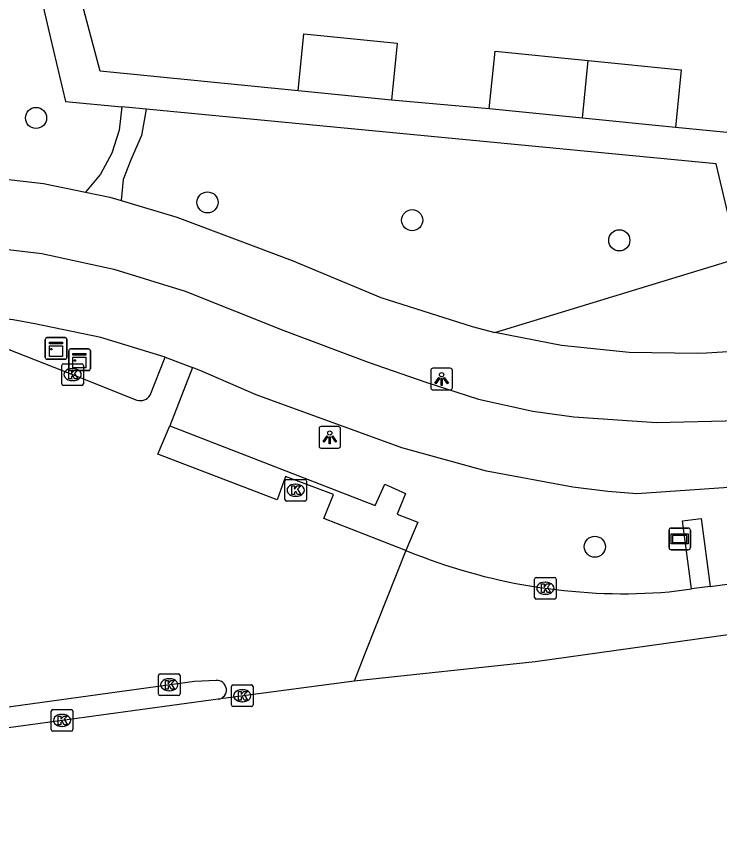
# Model space of a CAD drawing. Extents: x 157793 to 159380, y 380882 to 382313.
# Drawn here: x 158769.28 to 158801.85, y 381173.35 to 381211.32 of the extents above; entities that cross this region are included whole.
import ezdxf

# ---------------------------------------------------------------- set-up
doc = ezdxf.new("R2010")
doc.units = 0
for name, color, linetype in [('IMGEO_Boom', 7, 'Continuous'), ('IMGEO_Fietspad_gesloten', 7, 'Continuous'), ('IMGEO_Groenvoorziening', 7, 'Continuous'), ('IMGEO_Kast', 7, 'Continuous'), ('IMGEO_Kolk', 7, 'Continuous'), ('IMGEO_Lichtpunt', 7, 'Continuous'), ('IMGEO_Pand', 7, 'Continuous'), ('IMGEO_Reclamebord', 7, 'Continuous'), ('IMGEO_Rijbaan_lokaal_open', 7, 'Continuous'), ('IMGEO_Rijbaan_regionaal_gesloten', 7, 'Continuous'), ('IMGEO_Voetpad_onverhard', 7, 'Continuous'), ('IMGEO_Voetpad_open', 7, 'Continuous')]:
    doc.layers.add(name, color=color, linetype=linetype)

msp = doc.modelspace()

# ---------------------------------------------------------------- linework, layer by layer
at = {"layer": 'IMGEO_Boom'}
for centre in [(158770.187, 381206.623), (158778.127, 381202.71), (158787.607, 381201.886), (158797.201, 381200.954), (158796.068, 381186.767)]:
    msp.add_circle(centre, 0.489, dxfattribs=at)
at = {"layer": 'IMGEO_Fietspad_gesloten'}
for points in [[(158980.423, 381214.145), (158976.893, 381212.847), (158971.005, 381211.153), (158952.66, 381208.373), (158920.571, 381203.871), (158901.797, 381201.237), (158895.399, 381200.4), (158892.806, 381200.197), (158891.056, 381200.197), (158887.803, 381200.421), (158881.07, 381200.287), (158877.755, 381199.799), (158854.436, 381196.588), (158828.205, 381192.858), (158810.658, 381190.439), (158805.845, 381189.756), (158798.009, 381189.217), (158796.674, 381189.332), (158795.055, 381189.525), (158791.048, 381190.261), (158787.123, 381191.351), (158780.376, 381193.807), (158777.818, 381194.915), (158777.437, 381195.068)], [(158732.23, 381196.863), (158753.323, 381199.83), (158758.464, 381200.374), (158760.277, 381200.59), (158764.915, 381200.853), (158767.059, 381200.75), (158770.448, 381200.338), (158773.786, 381199.625), (158777.088, 381198.599), (158781.656, 381196.787), (158785.562, 381195.318), (158788.233, 381194.383), (158790.681, 381193.605), (158793.19, 381193.049), (158795.099, 381192.78), (158798.916, 381192.527), (158802.74, 381192.615)], [(158776.159, 381195.547), (158773.181, 381196.449), (158770.13, 381197.083), (158769.122, 381197.268), (158767.025, 381197.51), (158764.242, 381197.743), (158761.45, 381197.726), (158758.67, 381197.459), (158756.541, 381197.083), (158744.285, 381195.541)]]:
    msp.add_lwpolyline(points, dxfattribs=at)
at = {"layer": 'IMGEO_Groenvoorziening'}
msp.add_lwpolyline([(158791.44, 381196.692), (158802.719, 381200.132)], dxfattribs=at)
at = {"layer": 'IMGEO_Kast'}
for p, q in [((158770.688, 381196.451), (158771.529, 381196.451)), ((158771.529, 381196.451), (158770.688, 381196.451)), ((158770.613, 381195.526), (158770.613, 381196.367)), ((158770.613, 381196.367), (158770.613, 381195.526)), ((158771.613, 381196.376), (158771.613, 381195.535)), ((158771.613, 381195.535), (158771.613, 381196.376)), ((158771.7, 381195.001), (158771.7, 381195.842)), ((158771.7, 381195.842), (158771.7, 381195.001)), ((158771.775, 381195.926), (158772.616, 381195.926)), ((158772.616, 381195.926), (158771.775, 381195.926)), ((158772.7, 381195.851), (158772.7, 381195.01)), ((158772.7, 381195.01), (158772.7, 381195.851)), ((158771.538, 381195.451), (158770.697, 381195.451)), ((158770.697, 381195.451), (158771.538, 381195.451)), ((158772.625, 381194.926), (158771.784, 381194.926)), ((158771.784, 381194.926), (158772.625, 381194.926))]:
    msp.add_line(p, q, dxfattribs=at)
for points in [[(158770.808, 381196.241), (158771.408, 381196.241), (158771.408, 381196.156), (158770.808, 381196.156), (158770.808, 381196.241)], [(158770.808, 381196.066), (158771.408, 381196.066), (158771.408, 381195.577), (158770.808, 381195.577), (158770.808, 381196.066)], [(158771.895, 381195.716), (158772.495, 381195.716), (158772.495, 381195.631), (158771.895, 381195.631), (158771.895, 381195.716)], [(158771.895, 381195.541), (158772.495, 381195.541), (158772.495, 381195.052), (158771.895, 381195.052), (158771.895, 381195.541)]]:
    msp.add_lwpolyline(points, dxfattribs=at)
for centre in [(158770.892, 381195.915), (158771.979, 381195.39)]:
    msp.add_circle(centre, 0.0377, dxfattribs=at)
for centre, start, end in [((158770.691, 381196.373), 92.4484, 184.2845), ((158770.691, 381196.373), 92.4484, 184.2845), ((158771.535, 381196.373), 2.4484, 94.2845), ((158771.535, 381196.373), 2.4484, 94.2845), ((158771.778, 381195.848), 92.4484, 184.2845), ((158771.778, 381195.848), 92.4484, 184.2845), ((158772.622, 381195.848), 2.4484, 94.2845), ((158772.622, 381195.848), 2.4484, 94.2845), ((158770.691, 381195.529), 182.4484, 274.2845), ((158770.691, 381195.529), 182.4484, 274.2845), ((158771.535, 381195.529), 272.4484, 4.2845), ((158771.535, 381195.529), 272.4484, 4.2845), ((158771.778, 381195.004), 182.4484, 274.2845), ((158771.778, 381195.004), 182.4484, 274.2845), ((158772.622, 381195.004), 272.4484, 4.2845), ((158772.622, 381195.004), 272.4484, 4.2845)]:
    msp.add_arc(centre, 0.0779, start, end, dxfattribs=at)
at = {"layer": 'IMGEO_Kolk'}
for p, q in [((158771.38, 381194.314), (158771.38, 381195.166)), ((158771.455, 381195.24), (158772.307, 381195.24)), ((158771.868, 381195.02), (158771.893, 381195.02)), ((158772.381, 381195.166), (158772.381, 381194.314)), ((158772.307, 381194.24), (158771.455, 381194.24)), ((158771.891, 381194.46), (158771.866, 381194.46)), ((158781.71, 381188.957), (158781.71, 381189.809)), ((158781.785, 381189.883), (158782.637, 381189.883)), ((158782.198, 381189.663), (158782.223, 381189.663)), ((158782.711, 381189.809), (158782.711, 381188.957)), ((158782.637, 381188.883), (158781.785, 381188.883)), ((158782.221, 381189.103), (158782.196, 381189.103)), ((158793.275, 381184.42), (158793.275, 381185.272)), ((158793.35, 381185.346), (158794.202, 381185.346)), ((158793.763, 381185.126), (158793.788, 381185.126)), ((158794.276, 381185.272), (158794.276, 381184.42)), ((158794.202, 381184.346), (158793.35, 381184.346)), ((158793.786, 381184.566), (158793.761, 381184.566)), ((158775.93, 381180.877), (158776.782, 381180.877)), ((158775.855, 381179.951), (158775.855, 381180.803)), ((158776.343, 381180.657), (158776.368, 381180.657)), ((158776.856, 381180.803), (158776.856, 381179.951)), ((158776.366, 381180.097), (158776.341, 381180.097)), ((158779.236, 381179.443), (158779.236, 381180.295)), ((158779.311, 381180.369), (158780.163, 381180.369)), ((158779.724, 381180.149), (158779.749, 381180.149)), ((158780.237, 381180.295), (158780.237, 381179.443)), ((158776.782, 381179.877), (158775.93, 381179.877)), ((158780.163, 381179.369), (158779.311, 381179.369)), ((158779.747, 381179.589), (158779.722, 381179.589)), ((158770.892, 381178.301), (158770.892, 381179.153)), ((158770.967, 381179.227), (158771.819, 381179.227)), ((158771.38, 381179.007), (158771.405, 381179.007)), ((158771.893, 381179.153), (158771.893, 381178.301)), ((158771.819, 381178.227), (158770.967, 381178.227)), ((158771.403, 381178.447), (158771.378, 381178.447))]:
    msp.add_line(p, q, dxfattribs=at)
for points in [[(158771.38, 381194.314), (158771.38, 381195.166)], [(158771.455, 381195.24), (158772.307, 381195.24)], [(158771.701, 381194.94), (158771.824, 381194.94), (158771.824, 381194.789), (158771.954, 381194.94), (158772.118, 381194.94), (158771.972, 381194.789), (158772.125, 381194.54), (158771.973, 381194.54), (158771.888, 381194.704), (158771.824, 381194.637), (158771.824, 381194.54), (158771.701, 381194.54), (158771.701, 381194.94)], [(158772.381, 381195.166), (158772.381, 381194.314)], [(158772.307, 381194.24), (158771.455, 381194.24)], [(158781.71, 381188.957), (158781.71, 381189.809)], [(158781.785, 381189.883), (158782.637, 381189.883)], [(158782.031, 381189.583), (158782.154, 381189.583), (158782.154, 381189.432), (158782.284, 381189.583), (158782.448, 381189.583), (158782.302, 381189.432), (158782.455, 381189.183), (158782.303, 381189.183), (158782.218, 381189.347), (158782.154, 381189.28), (158782.154, 381189.183), (158782.031, 381189.183), (158782.031, 381189.583)], [(158782.711, 381189.809), (158782.711, 381188.957)], [(158782.637, 381188.883), (158781.785, 381188.883)], [(158793.275, 381184.42), (158793.275, 381185.272)], [(158793.35, 381185.346), (158794.202, 381185.346)], [(158793.596, 381185.046), (158793.719, 381185.046), (158793.719, 381184.895), (158793.849, 381185.046), (158794.013, 381185.046), (158793.867, 381184.895), (158794.02, 381184.646), (158793.868, 381184.646), (158793.783, 381184.81), (158793.719, 381184.743), (158793.719, 381184.646), (158793.596, 381184.646), (158793.596, 381185.046)], [(158794.276, 381185.272), (158794.276, 381184.42)], [(158794.202, 381184.346), (158793.35, 381184.346)], [(158775.93, 381180.877), (158776.782, 381180.877)], [(158775.855, 381179.951), (158775.855, 381180.803)], [(158776.176, 381180.577), (158776.299, 381180.577), (158776.299, 381180.426), (158776.429, 381180.577), (158776.593, 381180.577), (158776.447, 381180.426), (158776.6, 381180.177), (158776.448, 381180.177), (158776.363, 381180.341), (158776.299, 381180.274), (158776.299, 381180.177), (158776.176, 381180.177), (158776.176, 381180.577)], [(158776.856, 381180.803), (158776.856, 381179.951)], [(158779.236, 381179.443), (158779.236, 381180.295)], [(158779.311, 381180.369), (158780.163, 381180.369)], [(158780.237, 381180.295), (158780.237, 381179.443)], [(158776.782, 381179.877), (158775.93, 381179.877)], [(158779.557, 381180.069), (158779.68, 381180.069), (158779.68, 381179.918), (158779.81, 381180.069), (158779.974, 381180.069), (158779.828, 381179.918), (158779.981, 381179.669), (158779.829, 381179.669), (158779.744, 381179.833), (158779.68, 381179.766), (158779.68, 381179.669), (158779.557, 381179.669), (158779.557, 381180.069)], [(158780.163, 381179.369), (158779.311, 381179.369)], [(158770.892, 381178.301), (158770.892, 381179.153)], [(158770.967, 381179.227), (158771.819, 381179.227)], [(158771.893, 381179.153), (158771.893, 381178.301)], [(158771.213, 381178.927), (158771.336, 381178.927), (158771.336, 381178.776), (158771.466, 381178.927), (158771.63, 381178.927), (158771.484, 381178.776), (158771.637, 381178.527), (158771.485, 381178.527), (158771.4, 381178.691), (158771.336, 381178.624), (158771.336, 381178.527), (158771.213, 381178.527), (158771.213, 381178.927)], [(158771.819, 381178.227), (158770.967, 381178.227)]]:
    msp.add_lwpolyline(points, dxfattribs=at)
for centre, start, end in [((158771.457, 381195.164), 91.552, 178.448), ((158771.457, 381195.164), 91.552, 178.448), ((158772.305, 381195.164), 1.552, 88.448), ((158772.305, 381195.164), 1.552, 88.448), ((158771.457, 381194.316), 181.552, 268.448), ((158771.457, 381194.316), 181.552, 268.448), ((158772.305, 381194.316), 271.552, 358.448), ((158772.305, 381194.316), 271.552, 358.448), ((158781.787, 381189.807), 91.552, 178.448), ((158781.787, 381189.807), 91.552, 178.448), ((158782.635, 381189.807), 1.552, 88.448), ((158782.635, 381189.807), 1.552, 88.448), ((158781.787, 381188.959), 181.552, 268.448), ((158781.787, 381188.959), 181.552, 268.448), ((158782.635, 381188.959), 271.552, 358.448), ((158782.635, 381188.959), 271.552, 358.448), ((158793.352, 381185.27), 91.552, 178.448), ((158793.352, 381185.27), 91.552, 178.448), ((158794.2, 381185.27), 1.552, 88.448), ((158794.2, 381185.27), 1.552, 88.448), ((158793.352, 381184.422), 181.552, 268.448), ((158793.352, 381184.422), 181.552, 268.448), ((158794.2, 381184.422), 271.552, 358.448), ((158794.2, 381184.422), 271.552, 358.448), ((158775.932, 381180.801), 91.552, 178.448), ((158775.932, 381180.801), 91.552, 178.448), ((158776.78, 381180.801), 1.552, 88.448), ((158776.78, 381180.801), 1.552, 88.448), ((158779.313, 381180.293), 91.552, 178.448), ((158779.313, 381180.293), 91.552, 178.448), ((158780.161, 381180.293), 1.552, 88.448), ((158780.161, 381180.293), 1.552, 88.448), ((158775.932, 381179.953), 181.552, 268.448), ((158775.932, 381179.953), 181.552, 268.448), ((158776.78, 381179.953), 271.552, 358.448), ((158776.78, 381179.953), 271.552, 358.448), ((158779.313, 381179.445), 181.552, 268.448), ((158779.313, 381179.445), 181.552, 268.448), ((158780.161, 381179.445), 271.552, 358.448), ((158780.161, 381179.445), 271.552, 358.448), ((158770.969, 381179.151), 91.552, 178.448), ((158770.969, 381179.151), 91.552, 178.448), ((158771.817, 381179.151), 1.552, 88.448), ((158771.817, 381179.151), 1.552, 88.448), ((158770.969, 381178.303), 181.552, 268.448), ((158770.969, 381178.303), 181.552, 268.448), ((158771.817, 381178.303), 271.552, 358.448), ((158771.817, 381178.303), 271.552, 358.448)]:
    msp.add_arc(centre, 0.0765, start, end, dxfattribs=at)
for centre, major_axis, ratio, start_param, end_param in [((158771.867, 381194.74), (-0.387, 0.002), 0.722429, 4.712389, 7.853982), ((158771.892, 381194.74), (-0.39, 0.002), 0.717154, 1.570796, 4.712389), ((158782.197, 381189.383), (-0.387, 0.002), 0.722429, 4.712389, 7.853982), ((158782.222, 381189.383), (-0.39, 0.002), 0.717154, 1.570796, 4.712389), ((158793.762, 381184.846), (-0.387, 0.002), 0.722429, 4.712389, 7.853982), ((158793.787, 381184.846), (-0.39, 0.002), 0.717154, 1.570796, 4.712389), ((158776.342, 381180.377), (-0.387, 0.002), 0.722429, 4.712389, 7.853982), ((158776.367, 381180.377), (-0.39, 0.002), 0.717154, 1.570796, 4.712389), ((158779.723, 381179.869), (-0.387, 0.002), 0.722429, 4.712389, 7.853982), ((158779.748, 381179.869), (-0.39, 0.002), 0.717154, 1.570796, 4.712389), ((158771.379, 381178.727), (-0.387, 0.002), 0.722429, 4.712389, 7.853982), ((158771.404, 381178.727), (-0.39, 0.002), 0.717154, 1.570796, 4.712389)]:
    msp.add_ellipse(centre, major_axis=major_axis, ratio=ratio, start_param=start_param, end_param=end_param, dxfattribs=at)
at = {"layer": 'IMGEO_Lichtpunt'}
for p, q in [((158788.471, 381194.934), (158788.471, 381194.127)), ((158788.471, 381194.934), (158788.471, 381194.127)), ((158789.373, 381195.029), (158788.565, 381195.029)), ((158789.373, 381195.029), (158788.565, 381195.029)), ((158789.467, 381194.127), (158789.467, 381194.934)), ((158789.467, 381194.127), (158789.467, 381194.934)), ((158788.565, 381194.033), (158789.373, 381194.033)), ((158788.565, 381194.033), (158789.373, 381194.033)), ((158784.195, 381192.33), (158783.387, 381192.33)), ((158784.195, 381192.33), (158783.387, 381192.33)), ((158783.293, 381192.235), (158783.293, 381191.428)), ((158783.293, 381192.235), (158783.293, 381191.428)), ((158784.289, 381191.428), (158784.289, 381192.235)), ((158784.289, 381191.428), (158784.289, 381192.235)), ((158783.387, 381191.334), (158784.195, 381191.334)), ((158783.387, 381191.334), (158784.195, 381191.334))]:
    msp.add_line(p, q, dxfattribs=at)
for points in [[(158788.845, 381194.598), (158788.884, 381194.57), (158788.696, 381194.308), (158788.658, 381194.335), (158788.845, 381194.598)], [(158788.947, 381194.55), (158788.994, 381194.55), (158788.994, 381194.228), (158788.947, 381194.228), (158788.947, 381194.55)], [(158789.057, 381194.57), (158789.095, 381194.597), (158789.282, 381194.335), (158789.243, 381194.307), (158789.057, 381194.57)], [(158783.667, 381191.899), (158783.706, 381191.871), (158783.518, 381191.609), (158783.48, 381191.636), (158783.667, 381191.899)], [(158783.879, 381191.871), (158783.917, 381191.898), (158784.104, 381191.636), (158784.065, 381191.608), (158783.879, 381191.871)], [(158783.769, 381191.851), (158783.816, 381191.851), (158783.816, 381191.529), (158783.769, 381191.529), (158783.769, 381191.851)]]:
    msp.add_lwpolyline(points, dxfattribs=at)
for centre in [(158788.97, 381194.732), (158783.792, 381192.033)]:
    msp.add_circle(centre, 0.0994, dxfattribs=at)
for centre, start, end in [((158788.565, 381194.934), 90, 180), ((158788.565, 381194.934), 90, 180), ((158789.373, 381194.934), 0, 90), ((158789.373, 381194.934), 0, 90), ((158788.565, 381194.127), 180, 270), ((158788.565, 381194.127), 180, 270), ((158789.373, 381194.127), 270, 0), ((158789.373, 381194.127), 270, 360), ((158783.387, 381192.235), 90, 180), ((158783.387, 381192.235), 90, 180), ((158784.195, 381192.235), 0, 90), ((158784.195, 381192.235), 0, 90), ((158783.387, 381191.428), 180, 270), ((158783.387, 381191.428), 180, 270), ((158784.195, 381191.428), 270, 0), ((158784.195, 381191.428), 270, 360)]:
    msp.add_arc(centre, 0.0946, start, end, dxfattribs=at)
at = {"layer": 'IMGEO_Pand'}
for points in [[(158782.323, 381207.876), (158782.587, 381210.516), (158786.915, 381210.082), (158786.65, 381207.443)], [(158791.18, 381207.047), (158791.448, 381209.72), (158795.76, 381209.288)], [(158795.492, 381206.615), (158795.76, 381209.288)], [(158795.76, 381209.288), (158800.071, 381208.856), (158799.803, 381206.184)], [(158786.65, 381207.443), (158782.323, 381207.876)], [(158795.492, 381206.615), (158791.18, 381207.047)], [(158799.803, 381206.184), (158795.492, 381206.615)]]:
    msp.add_lwpolyline(points, dxfattribs=at)
at = {"layer": 'IMGEO_Reclamebord'}
for p, q in [((158799.503, 381186.728), (158799.503, 381187.528)), ((158799.503, 381187.528), (158799.503, 381186.728)), ((158799.603, 381187.628), (158800.393, 381187.628)), ((158800.393, 381187.628), (158799.603, 381187.628)), ((158800.493, 381187.528), (158800.493, 381186.728)), ((158800.493, 381186.728), (158800.493, 381187.528)), ((158800.393, 381186.628), (158799.603, 381186.628)), ((158799.603, 381186.628), (158800.393, 381186.628))]:
    msp.add_line(p, q, dxfattribs=at)
for points in [[(158799.604, 381187.36), (158800.392, 381187.36), (158800.392, 381186.896), (158799.604, 381186.896), (158799.604, 381187.36)], [(158799.669, 381187.295), (158799.669, 381186.961), (158800.327, 381186.961), (158800.327, 381187.295), (158799.669, 381187.295)]]:
    msp.add_lwpolyline(points, dxfattribs=at)
for centre, start, end in [((158799.603, 381187.528), 90, 180), ((158799.603, 381187.528), 90, 180), ((158800.393, 381187.528), 0, 90), ((158800.393, 381187.528), 360, 90), ((158799.603, 381186.728), 180, 270), ((158799.603, 381186.728), 180, 270), ((158800.393, 381186.728), 270, 0), ((158800.393, 381186.728), 270, 0)]:
    msp.add_arc(centre, 0.1, start, end, dxfattribs=at)
at = {"layer": 'IMGEO_Rijbaan_lokaal_open'}
for points in [[(158768.853, 381195.925), (158771.877, 381194.739), (158774.859, 381193.557)], [(158775.47, 381193.782), (158776.159, 381195.547)], [(158776.159, 381195.547), (158777.437, 381195.068)], [(158777.437, 381195.068), (158776.375, 381192.368)], [(158787.307, 381186.588), (158783.517, 381188.082), (158783.963, 381189.188), (158781.746, 381190.014), (158781.358, 381188.937), (158775.832, 381191.054), (158776.375, 381192.368)], [(158778.531, 381180.576), (158777.527, 381180.522), (158732.168, 381174.275)]]:
    msp.add_lwpolyline(points, dxfattribs=at)
for centre, radius, start, end in [((158775.012, 381194.084), 0.549, 253.8528, 326.5796), ((158778.565, 381180.14), 0.437, 277.8481, 94.4993)]:
    msp.add_arc(centre, radius, start, end, dxfattribs=at)
at = {"layer": 'IMGEO_Rijbaan_regionaal_gesloten'}
for points in [[(158863.911, 381191.153), (158855.232, 381190.093), (158853.32, 381189.827), (158849.45, 381189.287), (158845.35, 381188.657), (158841.312, 381188.127), (158837.159, 381187.488), (158832.986, 381186.998), (158829.072, 381186.45), (158824.958, 381185.874), (158820.844, 381185.297), (158816.73, 381184.721), (158812.616, 381184.144), (158808.502, 381183.568), (158803.341, 381182.845), (158800.809, 381182.49), (158793.297, 381181.437), (158784.913, 381180.543)], [(158801.408, 381184.933), (158810.754, 381186.203), (158830.095, 381188.824), (158833.335, 381189.279), (158837.466, 381189.778), (158844.332, 381190.11), (158856.859, 381190.504), (158863.911, 381191.153)], [(158787.307, 381186.588), (158785.466, 381181.938), (158784.913, 381180.543)], [(158787.307, 381186.588), (158787.731, 381186.43)], [(158799.505, 381184.675), (158800.538, 381184.815)], [(158801.408, 381184.933), (158800.538, 381184.815)], [(158784.913, 381180.543), (158778.625, 381179.707)], [(158778.625, 381179.707), (158771.389, 381178.726), (158749.005, 381175.673), (158732.26, 381173.346)]]:
    msp.add_lwpolyline(points, dxfattribs=at)
msp.add_arc((158797.42, 381211.061), 26.468, 248.5265, 274.5176, dxfattribs=at)
at = {"layer": 'IMGEO_Voetpad_onverhard'}
for points in [[(158774.164, 381207.137), (158774.038, 381206.055), (158773.702, 381204.998), (158773.168, 381204.025), (158772.473, 381203.188)], [(158775.291, 381207.029), (158775.064, 381205.815), (158774.58, 381204.68), (158774.223, 381203.771), (158774.124, 381202.799)]]:
    msp.add_lwpolyline(points, dxfattribs=at)
at = {"layer": 'IMGEO_Voetpad_open'}
for points in [[(158782.323, 381207.876), (158773.163, 381208.793), (158770.495, 381218.754)], [(158751.421, 381208.784), (158770.187, 381213.179), (158770.858, 381210.318), (158771.546, 381207.387), (158774.164, 381207.137)], [(158791.18, 381207.047), (158786.65, 381207.443)], [(158775.291, 381207.029), (158774.164, 381207.137)], [(158802.719, 381200.132), (158801.687, 381204.501), (158775.291, 381207.029)], [(158805.845, 381202.472), (158804.007, 381202.038), (158803.137, 381205.851), (158799.803, 381206.184)], [(158724.765, 381202.529), (158725.647, 381199.128), (158752.872, 381202.988), (158761.098, 381203.861), (158761.248, 381203.878), (158764.076, 381204.055), (158766.909, 381203.98), (158767.417, 381203.948), (158770.532, 381203.589), (158772.473, 381203.188)], [(158772.473, 381203.188), (158773.602, 381202.954), (158774.124, 381202.799)], [(158774.124, 381202.799), (158776.704, 381202.032), (158782.053, 381200.026), (158786.149, 381198.309), (158790.383, 381196.964), (158791.44, 381196.692)], [(158834.012, 381200.178), (158833.754, 381200.143), (158807.579, 381196.4), (158804.443, 381195.923), (158801.234, 381195.724), (158800.806, 381195.709), (158797.659, 381195.756), (158794.528, 381196.085), (158791.44, 381196.692)], [(158776.375, 381192.368), (158785.894, 381188.678), (158786.339, 381189.671), (158787.294, 381189.236), (158786.907, 381188.276), (158787.863, 381187.91), (158787.307, 381186.588)], [(158800.538, 381184.815), (158800.125, 381187.96), (158800.999, 381188.08), (158801.408, 381184.933)]]:
    msp.add_lwpolyline(points, dxfattribs=at)

doc.saveas('drawing.dxf')
